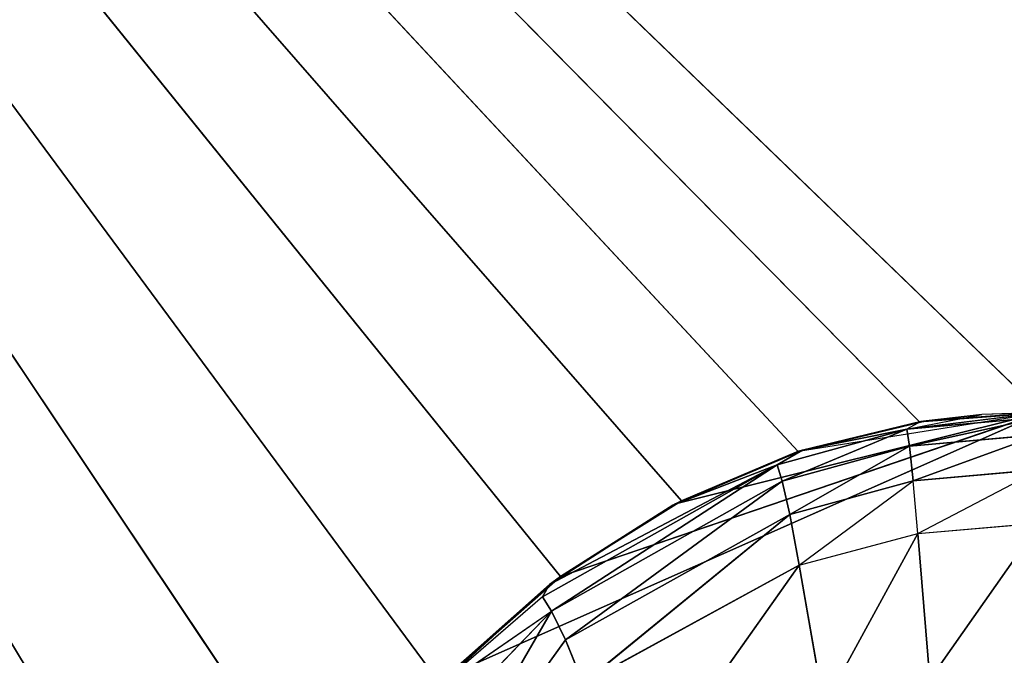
# Model space of a CAD drawing. Extents: x 226 to 378, y -30 to 313.
# Tile 240 of 656: x 295.887 to 296.811, y 103.295 to 103.892. Entities that reach past the tile are written whole.
import ezdxf

# ---------------------------------------------------------------- set-up
doc = ezdxf.new("R2010")
doc.units = 0
doc.header["$LTSCALE"] = 25.4
doc.layers.get('0').update_dxf_attribs({"color": 13, "linetype": 'CONTINUOUS'})
for name, color, linetype in [('_NCL1_25', 7, 'CONTINUOUS'), ('_NCL1_30', 7, 'CONTINUOUS'), ('_NCL1_31', 111, 'CONTINUOUS'), ('_NCL1_62', 7, 'CONTINUOUS'), ('_NCL1_64', 250, 'CONTINUOUS'), ('USER_LIBRARY_DIN_RAIL_DEFA', 254, 'CONTINUOUS')]:
    doc.layers.add(name, color=color, linetype=linetype)

# ---------------------------------------------------------------- blocks, each defined once
blk = doc.blocks.new('EWON_2005CD_4005CD_COSY141')
at = {"layer": '_NCL1_30', "color": 0}
for p, q in [((81.6528, 209.39407, 296.291), (81.75041, 209.48056, 295.91)), ((81.6528, 209.39407, 296.291), (81.75041, 209.48056, 295.91)), ((81.64266, 209.38642, 295.91), (81.6528, 209.39407, 296.291)), ((81.64266, 209.38642, 295.91), (81.6528, 209.39407, 296.291)), ((81.53718, 209.31955, 296.291), (81.64266, 209.38642, 295.91)), ((81.53718, 209.31955, 296.291), (81.64266, 209.38642, 295.91)), ((81.53481, 209.31828, 295.91), (81.53718, 209.31955, 296.291)), ((81.53481, 209.31828, 295.91), (81.53718, 209.31955, 296.291)), ((81.41561, 209.26768, 296.291), (81.53481, 209.31828, 295.91)), ((81.41561, 209.26768, 296.291), (81.53481, 209.31828, 295.91)), ((81.30436, 209.24091, 296.291), (81.41914, 209.26885, 295.91)), ((81.30436, 209.24091, 296.291), (81.41914, 209.26885, 295.91)), ((81.41914, 209.26885, 295.91), (81.41561, 209.26768, 296.291)), ((81.41914, 209.26885, 295.91), (81.41561, 209.26768, 296.291)), ((81.19097, 209.2325, 296.291), (81.29941, 209.24015, 295.91)), ((81.19097, 209.2325, 296.291), (81.29941, 209.24015, 295.91)), ((81.24734, 209.23435, 296.291), (81.29941, 209.24015, 295.91)), ((81.24734, 209.23435, 296.291), (81.29941, 209.24015, 295.91)), ((81.29941, 209.24015, 295.91), (81.30436, 209.24091, 296.291)), ((81.29941, 209.24015, 295.91), (81.30436, 209.24091, 296.291))]:
    blk.add_line(p, q, dxfattribs=at)
at = {"layer": '_NCL1_31', "color": 0}
for p, q in [((81.785, 209.65058, 296.66217), (81.63789, 209.44591, 296.58404)), ((81.785, 209.65058, 296.66217), (81.63789, 209.44591, 296.58404)), ((81.785, 209.65058, 296.66217), (81.65087, 209.41901, 296.48948)), ((81.785, 209.65058, 296.66217), (81.65087, 209.41901, 296.48948)), ((81.57688, 209.59986, 296.83547), (81.41871, 209.37571, 296.68089)), ((81.57688, 209.59986, 296.83547), (81.41871, 209.37571, 296.68089)), ((81.65087, 209.41901, 296.48948), (81.82445, 209.59882, 296.48274)), ((81.65087, 209.41901, 296.48948), (81.82445, 209.59882, 296.48274)), ((81.39544, 209.50768, 296.84368), (81.30738, 209.34596, 296.68267)), ((81.39544, 209.50768, 296.84368), (81.30738, 209.34596, 296.68267)), ((81.39544, 209.50768, 296.84368), (81.41871, 209.37571, 296.68089)), ((81.39544, 209.50768, 296.84368), (81.41871, 209.37571, 296.68089)), ((81.76976, 209.50085, 296.291), (81.65087, 209.41901, 296.48948)), ((81.6528, 209.39407, 296.291), (81.76976, 209.50085, 296.291)), ((81.6528, 209.39407, 296.291), (81.76976, 209.50085, 296.291)), ((81.6596, 209.40552, 296.38925), (81.76976, 209.50085, 296.291)), ((81.62122, 209.48663, 296.67385), (81.41871, 209.37571, 296.68089)), ((81.62122, 209.48663, 296.67385), (81.41871, 209.37571, 296.68089)), ((81.62122, 209.48663, 296.67385), (81.42752, 209.32813, 296.58978)), ((81.62122, 209.48663, 296.67385), (81.42752, 209.32813, 296.58978)), ((81.62122, 209.48663, 296.67385), (81.63789, 209.44591, 296.58404)), ((81.62122, 209.48663, 296.67385), (81.63789, 209.44591, 296.58404)), ((81.296, 209.48302, 296.84574), (81.1927, 209.33611, 296.68325)), ((81.296, 209.48302, 296.84574), (81.1927, 209.33611, 296.68325)), ((81.296, 209.48302, 296.84574), (81.30738, 209.34596, 296.68267)), ((81.296, 209.48302, 296.84574), (81.30738, 209.34596, 296.68267)), ((81.63789, 209.44591, 296.58404), (81.42752, 209.32813, 296.58978)), ((81.63789, 209.44591, 296.58404), (81.42752, 209.32813, 296.58978)), ((81.63789, 209.44591, 296.58404), (81.43451, 209.29686, 296.49354)), ((81.63789, 209.44591, 296.58404), (81.43451, 209.29686, 296.49354)), ((81.63789, 209.44591, 296.58404), (81.65087, 209.41901, 296.48948)), ((81.63789, 209.44591, 296.58404), (81.65087, 209.41901, 296.48948)), ((81.65087, 209.41901, 296.48948), (81.43451, 209.29686, 296.49354)), ((81.65087, 209.41901, 296.48948), (81.43451, 209.29686, 296.49354)), ((81.65087, 209.41901, 296.48948), (81.43928, 209.28142, 296.39082)), ((81.65087, 209.41901, 296.48948), (81.43928, 209.28142, 296.39082)), ((81.6596, 209.40552, 296.38925), (81.65087, 209.41901, 296.48948)), ((81.43928, 209.28142, 296.39082), (81.6596, 209.40552, 296.38925)), ((81.43928, 209.28142, 296.39082), (81.6596, 209.40552, 296.38925)), ((81.6528, 209.39407, 296.291), (81.6596, 209.40552, 296.38925)), ((81.6528, 209.39407, 296.291), (81.6596, 209.40552, 296.38925)), ((81.43928, 209.28142, 296.39082), (81.6528, 209.39407, 296.291)), ((81.43928, 209.28142, 296.39082), (81.6528, 209.39407, 296.291)), ((81.53718, 209.31955, 296.291), (81.6528, 209.39407, 296.291)), ((81.53718, 209.31955, 296.291), (81.6528, 209.39407, 296.291)), ((81.41871, 209.37571, 296.68089), (81.30738, 209.34596, 296.68267)), ((81.41871, 209.37571, 296.68089), (81.3117, 209.29648, 296.59123)), ((81.41871, 209.37571, 296.68089), (81.42752, 209.32813, 296.58978)), ((81.30738, 209.34596, 296.68267), (81.19232, 209.28599, 296.59171)), ((81.30738, 209.34596, 296.68267), (81.1927, 209.33611, 296.68325)), ((81.30738, 209.34596, 296.68267), (81.3117, 209.29648, 296.59123)), ((81.42752, 209.32813, 296.58978), (81.3117, 209.29648, 296.59123)), ((81.42752, 209.32813, 296.58978), (81.31518, 209.26402, 296.49456)), ((81.42752, 209.32813, 296.58978), (81.31518, 209.26402, 296.49456)), ((81.41561, 209.26768, 296.291), (81.53718, 209.31955, 296.291)), ((81.41561, 209.26768, 296.291), (81.53718, 209.31955, 296.291)), ((81.42752, 209.32813, 296.58978), (81.43451, 209.29686, 296.49354)), ((81.42752, 209.32813, 296.58978), (81.43451, 209.29686, 296.49354)), ((81.53718, 209.31955, 296.291), (81.43928, 209.28142, 296.39082)), ((81.53718, 209.31955, 296.291), (81.43928, 209.28142, 296.39082)), ((81.3117, 209.29648, 296.59123), (81.19209, 209.2531, 296.49491)), ((81.3117, 209.29648, 296.59123), (81.19209, 209.2531, 296.49491)), ((81.3117, 209.29648, 296.59123), (81.19232, 209.28599, 296.59171)), ((81.3117, 209.29648, 296.59123), (81.31518, 209.26402, 296.49456)), ((81.3117, 209.29648, 296.59123), (81.31518, 209.26402, 296.49456)), ((81.43451, 209.29686, 296.49354), (81.31518, 209.26402, 296.49456)), ((81.43451, 209.29686, 296.49354), (81.31518, 209.26402, 296.49456)), ((81.43451, 209.29686, 296.49354), (81.31757, 209.24799, 296.39123)), ((81.43451, 209.29686, 296.49354), (81.31757, 209.24799, 296.39123)), ((81.43451, 209.29686, 296.49354), (81.43928, 209.28142, 296.39082)), ((81.43451, 209.29686, 296.49354), (81.43928, 209.28142, 296.39082)), ((81.31757, 209.24799, 296.39123), (81.43928, 209.28142, 296.39082)), ((81.31757, 209.24799, 296.39123), (81.43928, 209.28142, 296.39082)), ((81.41561, 209.26768, 296.291), (81.43928, 209.28142, 296.39082)), ((81.41561, 209.26768, 296.291), (81.43928, 209.28142, 296.39082)), ((81.31518, 209.26402, 296.49456), (81.19196, 209.23687, 296.39136)), ((81.31518, 209.26402, 296.49456), (81.19196, 209.23687, 296.39136)), ((81.31518, 209.26402, 296.49456), (81.19209, 209.2531, 296.49491)), ((81.31518, 209.26402, 296.49456), (81.19209, 209.2531, 296.49491)), ((81.30436, 209.24091, 296.291), (81.41561, 209.26768, 296.291)), ((81.31518, 209.26402, 296.49456), (81.31757, 209.24799, 296.39123)), ((81.31518, 209.26402, 296.49456), (81.31757, 209.24799, 296.39123)), ((81.31757, 209.24799, 296.39123), (81.41561, 209.26768, 296.291)), ((81.19097, 209.2325, 296.291), (81.31757, 209.24799, 296.39123)), ((81.19196, 209.23687, 296.39136), (81.31757, 209.24799, 296.39123)), ((81.19196, 209.23687, 296.39136), (81.31757, 209.24799, 296.39123)), ((81.31757, 209.24799, 296.39123), (81.24734, 209.23435, 296.291)), ((81.30436, 209.24091, 296.291), (81.31757, 209.24799, 296.39123)), ((81.24734, 209.23435, 296.291), (81.30436, 209.24091, 296.291)), ((81.19097, 209.2325, 296.291), (81.24734, 209.23435, 296.291))]:
    blk.add_line(p, q, dxfattribs=at)
at = {"layer": '_NCL1_62', "color": 0}
for p, q in [((81.64266, 209.38642, 295.91), (81.75597, 209.48627, 297.18)), ((81.64266, 209.38642, 295.91), (81.75597, 209.48627, 297.18)), ((81.75041, 209.48056, 295.91), (81.19097, 209.2325, 295.91)), ((81.75041, 209.48056, 295.91), (81.19097, 209.2325, 295.91)), ((81.75041, 209.48056, 295.91), (81.19097, 209.2325, 295.91)), ((81.75041, 209.48056, 295.91), (81.19097, 209.2325, 295.91)), ((81.75041, 209.48056, 295.91), (81.64266, 209.38642, 295.91)), ((81.75041, 209.48056, 295.91), (81.64266, 209.38642, 295.91)), ((81.75041, 209.48056, 295.91), (81.64266, 209.38642, 295.91)), ((81.75041, 209.48056, 295.91), (81.64266, 209.38642, 295.91)), ((81.64266, 209.38642, 295.91), (81.19097, 209.2325, 295.91)), ((81.64266, 209.38642, 295.91), (81.19097, 209.2325, 295.91)), ((81.64266, 209.38642, 295.91), (81.19097, 209.2325, 295.91)), ((81.64266, 209.38642, 295.91), (81.19097, 209.2325, 295.91)), ((81.64266, 209.38642, 295.91), (81.53481, 209.31828, 295.91)), ((81.64266, 209.38642, 295.91), (81.53481, 209.31828, 295.91)), ((81.64266, 209.38642, 295.91), (81.53481, 209.31828, 295.91)), ((81.64266, 209.38642, 295.91), (81.53481, 209.31828, 295.91)), ((81.53481, 209.31828, 295.91), (81.64253, 209.38632, 297.18)), ((81.53481, 209.31828, 295.91), (81.64253, 209.38632, 297.18)), ((81.64253, 209.38632, 297.18), (81.64266, 209.38642, 295.91)), ((81.64253, 209.38632, 297.18), (81.64266, 209.38642, 295.91)), ((81.53481, 209.31828, 295.91), (81.19097, 209.2325, 295.91)), ((81.53481, 209.31828, 295.91), (81.19097, 209.2325, 295.91)), ((81.53481, 209.31828, 295.91), (81.41914, 209.26885, 295.91)), ((81.53481, 209.31828, 295.91), (81.41914, 209.26885, 295.91)), ((81.41914, 209.26885, 295.91), (81.52897, 209.31523, 297.18)), ((81.41914, 209.26885, 295.91), (81.52897, 209.31523, 297.18)), ((81.52897, 209.31523, 297.18), (81.53481, 209.31828, 295.91)), ((81.52897, 209.31523, 297.18), (81.53481, 209.31828, 295.91)), ((81.41914, 209.26885, 295.91), (81.19097, 209.2325, 295.91)), ((81.29941, 209.24015, 295.91), (81.4194, 209.26892, 297.18)), ((81.29941, 209.24015, 295.91), (81.4194, 209.26892, 297.18)), ((81.41914, 209.26885, 295.91), (81.29941, 209.24015, 295.91)), ((81.41914, 209.26885, 295.91), (81.29941, 209.24015, 295.91)), ((81.4194, 209.26892, 297.18), (81.41914, 209.26885, 295.91)), ((81.4194, 209.26892, 297.18), (81.41914, 209.26885, 295.91)), ((81.19097, 209.2325, 295.91), (81.30558, 209.24111, 297.18)), ((81.19097, 209.2325, 295.91), (81.30558, 209.24111, 297.18)), ((81.29941, 209.24015, 295.91), (81.19097, 209.2325, 295.91)), ((81.29941, 209.24015, 295.91), (81.19097, 209.2325, 295.91)), ((81.30558, 209.24111, 297.18), (81.29941, 209.24015, 295.91)), ((81.30558, 209.24111, 297.18), (81.29941, 209.24015, 295.91))]:
    blk.add_line(p, q, dxfattribs=at)
at = {"layer": '_NCL1_64', "color": 0}
for p, q in [((81.86341, 209.61777, 297.18), (83.82, 206.6925, 297.18)), ((81.86341, 209.61777, 297.18), (83.82, 206.6925, 297.18)), ((81.75597, 209.48627, 297.18), (81.64253, 209.38632, 297.18)), ((81.75597, 209.48627, 297.18), (81.64253, 209.38632, 297.18)), ((81.75597, 209.48627, 297.18), (83.82, 206.6925, 297.18)), ((81.75597, 209.48627, 297.18), (83.82, 206.6925, 297.18)), ((81.64253, 209.38632, 297.18), (81.52897, 209.31523, 297.18)), ((81.64253, 209.38632, 297.18), (81.52897, 209.31523, 297.18)), ((81.64253, 209.38632, 297.18), (83.82, 206.6925, 297.18)), ((81.64253, 209.38632, 297.18), (83.82, 206.6925, 297.18)), ((81.52897, 209.31523, 297.18), (81.4194, 209.26892, 297.18)), ((81.52897, 209.31523, 297.18), (81.4194, 209.26892, 297.18)), ((81.52897, 209.31523, 297.18), (83.82, 206.6925, 297.18)), ((81.52897, 209.31523, 297.18), (83.82, 206.6925, 297.18)), ((81.4194, 209.26892, 297.18), (81.30558, 209.24111, 297.18)), ((81.4194, 209.26892, 297.18), (81.30558, 209.24111, 297.18)), ((81.4194, 209.26892, 297.18), (83.82, 206.6925, 297.18)), ((81.4194, 209.26892, 297.18), (83.82, 206.6925, 297.18)), ((81.30558, 209.24111, 297.18), (81.19097, 209.2325, 297.18)), ((81.30558, 209.24111, 297.18), (81.19097, 209.2325, 297.18)), ((81.30558, 209.24111, 297.18), (83.82, 206.6925, 297.18)), ((81.30558, 209.24111, 297.18), (83.82, 206.6925, 297.18)), ((81.19097, 209.2325, 297.18), (83.82, 206.6925, 297.18)), ((81.19097, 209.2325, 297.18), (83.82, 206.6925, 297.18))]:
    blk.add_line(p, q, dxfattribs=at)
at = {"layer": '_NCL1_25', "color": 7}
mesh = blk.add_polyface(dxfattribs=at)
corners = [(93.345, 226.51291, 25.4), (59.055, 226.51291, 25.4), (74.295, 157.48, 25.4)]
mesh.append_faces([[corners[k] for k in face] for face in [(0, 1, 2)]], dxfattribs={"color": 7})
mesh = blk.add_polyface(dxfattribs=at)
corners = [(93.345, 157.48, 27.94), (59.055, 157.48, 27.94), (93.345, 226.51291, 27.94)]
mesh.append_faces([[corners[k] for k in face] for face in [(0, 1, 2)]], dxfattribs={"color": 7})
mesh = blk.add_polyface(dxfattribs=at)
corners = [(93.345, 226.51291, 27.94), (59.055, 157.48, 27.94), (59.055, 226.51291, 27.94)]
mesh.append_faces([[corners[k] for k in face] for face in [(0, 1, 2)]], dxfattribs={"color": 7})
mesh = blk.add_polyface(dxfattribs=at)
corners = [(93.345, 226.51291, 25.4), (74.295, 157.48, 25.4), (79.375, 157.48, 25.4)]
mesh.append_faces([[corners[k] for k in face] for face in [(0, 1, 2)]], dxfattribs={"color": 7})
mesh = blk.add_polyface(dxfattribs=at)
corners = [(93.345, 226.51291, 25.4), (79.375, 157.48, 25.4), (81.915, 157.48, 25.4)]
mesh.append_faces([[corners[k] for k in face] for face in [(0, 1, 2)]], dxfattribs={"color": 7})
mesh = blk.add_polyface(dxfattribs=at)
corners = [(93.345, 226.51291, 25.4), (81.915, 157.48, 25.4), (93.345, 157.48, 25.4)]
mesh.append_faces([[corners[k] for k in face] for face in [(0, 1, 2)]], dxfattribs={"color": 7})
at = {"layer": '_NCL1_30', "color": 7}
mesh = blk.add_polyface(dxfattribs=at)
corners = [(81.75041, 209.48056, 295.91), (80.60941, 209.5183, 295.91), (81.19097, 209.2325, 295.91)]
mesh.append_faces([[corners[k] for k in face] for face in [(0, 1, 2)]], dxfattribs={"color": 7})
mesh = blk.add_polyface(dxfattribs=at)
corners = [(81.76976, 209.50085, 296.291), (81.75041, 209.48056, 295.91), (81.6528, 209.39407, 296.291)]
mesh.append_faces([[corners[k] for k in face] for face in [(0, 1, 2)]], dxfattribs={"color": 7})
mesh = blk.add_polyface(dxfattribs=at)
corners = [(81.75041, 209.48056, 295.91), (81.19097, 209.2325, 295.91), (81.64266, 209.38642, 295.91)]
mesh.append_faces([[corners[k] for k in face] for face in [(0, 1, 2)]], dxfattribs={"color": 7})
mesh = blk.add_polyface(dxfattribs=at)
corners = [(81.6528, 209.39407, 296.291), (81.75041, 209.48056, 295.91), (81.64266, 209.38642, 295.91)]
mesh.append_faces([[corners[k] for k in face] for face in [(0, 1, 2)]], dxfattribs={"color": 7})
mesh = blk.add_polyface(dxfattribs=at)
corners = [(81.6528, 209.39407, 296.291), (81.64266, 209.38642, 295.91), (81.53718, 209.31955, 296.291)]
mesh.append_faces([[corners[k] for k in face] for face in [(0, 1, 2)]], dxfattribs={"color": 7})
mesh = blk.add_polyface(dxfattribs=at)
corners = [(81.64266, 209.38642, 295.91), (81.19097, 209.2325, 295.91), (81.53481, 209.31828, 295.91)]
mesh.append_faces([[corners[k] for k in face] for face in [(0, 1, 2)]], dxfattribs={"color": 7})
mesh = blk.add_polyface(dxfattribs=at)
corners = [(81.53718, 209.31955, 296.291), (81.64266, 209.38642, 295.91), (81.53481, 209.31828, 295.91)]
mesh.append_faces([[corners[k] for k in face] for face in [(0, 1, 2)]], dxfattribs={"color": 7})
mesh = blk.add_polyface(dxfattribs=at)
corners = [(81.53718, 209.31955, 296.291), (81.53481, 209.31828, 295.91), (81.41561, 209.26768, 296.291)]
mesh.append_faces([[corners[k] for k in face] for face in [(0, 1, 2)]], dxfattribs={"color": 7})
mesh = blk.add_polyface(dxfattribs=at)
corners = [(81.41561, 209.26768, 296.291), (81.53481, 209.31828, 295.91), (81.41914, 209.26885, 295.91)]
mesh.append_faces([[corners[k] for k in face] for face in [(0, 1, 2)]], dxfattribs={"color": 7})
mesh = blk.add_polyface(dxfattribs=at)
corners = [(81.30436, 209.24091, 296.291), (81.41914, 209.26885, 295.91), (81.29941, 209.24015, 295.91)]
mesh.append_faces([[corners[k] for k in face] for face in [(0, 1, 2)]], dxfattribs={"color": 7})
mesh = blk.add_polyface(dxfattribs=at)
corners = [(81.41561, 209.26768, 296.291), (81.41914, 209.26885, 295.91), (81.30436, 209.24091, 296.291)]
mesh.append_faces([[corners[k] for k in face] for face in [(0, 1, 2)]], dxfattribs={"color": 7})
mesh = blk.add_polyface(dxfattribs=at)
corners = [(81.19097, 209.2325, 296.291), (81.29941, 209.24015, 295.91), (81.19097, 209.2325, 295.91)]
mesh.append_faces([[corners[k] for k in face] for face in [(0, 1, 2)]], dxfattribs={"color": 7})
mesh = blk.add_polyface(dxfattribs=at)
corners = [(81.24734, 209.23435, 296.291), (81.29941, 209.24015, 295.91), (81.19097, 209.2325, 296.291)]
mesh.append_faces([[corners[k] for k in face] for face in [(0, 1, 2)]], dxfattribs={"color": 7})
mesh = blk.add_polyface(dxfattribs=at)
corners = [(81.30436, 209.24091, 296.291), (81.29941, 209.24015, 295.91), (81.24734, 209.23435, 296.291)]
mesh.append_faces([[corners[k] for k in face] for face in [(0, 1, 2)]], dxfattribs={"color": 7})
at = {"layer": '_NCL1_31', "color": 111}
mesh = blk.add_polyface(dxfattribs=at)
corners = [(81.785, 209.65058, 296.66217), (81.63789, 209.44591, 296.58404), (81.62122, 209.48663, 296.67385)]
mesh.append_faces([[corners[k] for k in face] for face in [(0, 1, 2)]], dxfattribs={"color": 111})
mesh = blk.add_polyface(dxfattribs=at)
corners = [(81.785, 209.65058, 296.66217), (81.65087, 209.41901, 296.48948), (81.63789, 209.44591, 296.58404)]
mesh.append_faces([[corners[k] for k in face] for face in [(0, 1, 2)]], dxfattribs={"color": 111})
mesh = blk.add_polyface(dxfattribs=at)
corners = [(81.785, 209.65058, 296.66217), (81.82445, 209.59882, 296.48274), (81.65087, 209.41901, 296.48948)]
mesh.append_faces([[corners[k] for k in face] for face in [(0, 1, 2)]], dxfattribs={"color": 111})
mesh = blk.add_polyface(dxfattribs=at)
corners = [(81.39544, 209.50768, 296.84368), (81.57688, 209.59986, 296.83547), (81.41871, 209.37571, 296.68089)]
mesh.append_faces([[corners[k] for k in face] for face in [(0, 1, 2)]], dxfattribs={"color": 111})
mesh = blk.add_polyface(dxfattribs=at)
corners = [(81.57688, 209.59986, 296.83547), (81.62122, 209.48663, 296.67385), (81.41871, 209.37571, 296.68089)]
mesh.append_faces([[corners[k] for k in face] for face in [(0, 1, 2)]], dxfattribs={"color": 111})
mesh = blk.add_polyface(dxfattribs=at)
corners = [(81.82445, 209.59882, 296.48274), (81.76976, 209.50085, 296.291), (81.65087, 209.41901, 296.48948)]
mesh.append_faces([[corners[k] for k in face] for face in [(0, 1, 2)]], dxfattribs={"color": 111})
mesh = blk.add_polyface(dxfattribs=at)
corners = [(81.296, 209.48302, 296.84574), (81.39544, 209.50768, 296.84368), (81.30738, 209.34596, 296.68267)]
mesh.append_faces([[corners[k] for k in face] for face in [(0, 1, 2)]], dxfattribs={"color": 111})
mesh = blk.add_polyface(dxfattribs=at)
corners = [(81.39544, 209.50768, 296.84368), (81.41871, 209.37571, 296.68089), (81.30738, 209.34596, 296.68267)]
mesh.append_faces([[corners[k] for k in face] for face in [(0, 1, 2)]], dxfattribs={"color": 111})
mesh = blk.add_polyface(dxfattribs=at)
corners = [(81.6596, 209.40552, 296.38925), (81.76976, 209.50085, 296.291), (81.6528, 209.39407, 296.291)]
mesh.append_faces([[corners[k] for k in face] for face in [(0, 1, 2)]], dxfattribs={"color": 111})
mesh = blk.add_polyface(dxfattribs=at)
corners = [(81.41871, 209.37571, 296.68089), (81.62122, 209.48663, 296.67385), (81.42752, 209.32813, 296.58978)]
mesh.append_faces([[corners[k] for k in face] for face in [(0, 1, 2)]], dxfattribs={"color": 111})
mesh = blk.add_polyface(dxfattribs=at)
corners = [(81.62122, 209.48663, 296.67385), (81.63789, 209.44591, 296.58404), (81.42752, 209.32813, 296.58978)]
mesh.append_faces([[corners[k] for k in face] for face in [(0, 1, 2)]], dxfattribs={"color": 111})
mesh = blk.add_polyface(dxfattribs=at)
corners = [(81.19372, 209.47489, 296.84642), (81.296, 209.48302, 296.84574), (81.1927, 209.33611, 296.68325)]
mesh.append_faces([[corners[k] for k in face] for face in [(0, 1, 2)]], dxfattribs={"color": 111})
mesh = blk.add_polyface(dxfattribs=at)
corners = [(81.296, 209.48302, 296.84574), (81.30738, 209.34596, 296.68267), (81.1927, 209.33611, 296.68325)]
mesh.append_faces([[corners[k] for k in face] for face in [(0, 1, 2)]], dxfattribs={"color": 111})
mesh = blk.add_polyface(dxfattribs=at)
corners = [(81.42752, 209.32813, 296.58978), (81.63789, 209.44591, 296.58404), (81.43451, 209.29686, 296.49354)]
mesh.append_faces([[corners[k] for k in face] for face in [(0, 1, 2)]], dxfattribs={"color": 111})
mesh = blk.add_polyface(dxfattribs=at)
corners = [(81.63789, 209.44591, 296.58404), (81.65087, 209.41901, 296.48948), (81.43451, 209.29686, 296.49354)]
mesh.append_faces([[corners[k] for k in face] for face in [(0, 1, 2)]], dxfattribs={"color": 111})
mesh = blk.add_polyface(dxfattribs=at)
corners = [(81.43451, 209.29686, 296.49354), (81.65087, 209.41901, 296.48948), (81.43928, 209.28142, 296.39082)]
mesh.append_faces([[corners[k] for k in face] for face in [(0, 1, 2)]], dxfattribs={"color": 111})
mesh = blk.add_polyface(dxfattribs=at)
corners = [(81.65087, 209.41901, 296.48948), (81.6596, 209.40552, 296.38925), (81.43928, 209.28142, 296.39082)]
mesh.append_faces([[corners[k] for k in face] for face in [(0, 1, 2)]], dxfattribs={"color": 111})
mesh = blk.add_polyface(dxfattribs=at)
corners = [(81.43928, 209.28142, 296.39082), (81.6596, 209.40552, 296.38925), (81.6528, 209.39407, 296.291)]
mesh.append_faces([[corners[k] for k in face] for face in [(0, 1, 2)]], dxfattribs={"color": 111})
mesh = blk.add_polyface(dxfattribs=at)
corners = [(81.43928, 209.28142, 296.39082), (81.6528, 209.39407, 296.291), (81.53718, 209.31955, 296.291)]
mesh.append_faces([[corners[k] for k in face] for face in [(0, 1, 2)]], dxfattribs={"color": 111})
mesh = blk.add_polyface(dxfattribs=at)
corners = [(81.3117, 209.29648, 296.59123), (81.42752, 209.32813, 296.58978), (81.31518, 209.26402, 296.49456)]
mesh.append_faces([[corners[k] for k in face] for face in [(0, 1, 2)]], dxfattribs={"color": 111})
mesh = blk.add_polyface(dxfattribs=at)
corners = [(81.42752, 209.32813, 296.58978), (81.43451, 209.29686, 296.49354), (81.31518, 209.26402, 296.49456)]
mesh.append_faces([[corners[k] for k in face] for face in [(0, 1, 2)]], dxfattribs={"color": 111})
mesh = blk.add_polyface(dxfattribs=at)
corners = [(81.43928, 209.28142, 296.39082), (81.53718, 209.31955, 296.291), (81.41561, 209.26768, 296.291)]
mesh.append_faces([[corners[k] for k in face] for face in [(0, 1, 2)]], dxfattribs={"color": 111})
mesh = blk.add_polyface(dxfattribs=at)
corners = [(81.19232, 209.28599, 296.59171), (81.3117, 209.29648, 296.59123), (81.19209, 209.2531, 296.49491)]
mesh.append_faces([[corners[k] for k in face] for face in [(0, 1, 2)]], dxfattribs={"color": 111})
mesh = blk.add_polyface(dxfattribs=at)
corners = [(81.3117, 209.29648, 296.59123), (81.31518, 209.26402, 296.49456), (81.19209, 209.2531, 296.49491)]
mesh.append_faces([[corners[k] for k in face] for face in [(0, 1, 2)]], dxfattribs={"color": 111})
mesh = blk.add_polyface(dxfattribs=at)
corners = [(81.31518, 209.26402, 296.49456), (81.43451, 209.29686, 296.49354), (81.31757, 209.24799, 296.39123)]
mesh.append_faces([[corners[k] for k in face] for face in [(0, 1, 2)]], dxfattribs={"color": 111})
mesh = blk.add_polyface(dxfattribs=at)
corners = [(81.43451, 209.29686, 296.49354), (81.43928, 209.28142, 296.39082), (81.31757, 209.24799, 296.39123)]
mesh.append_faces([[corners[k] for k in face] for face in [(0, 1, 2)]], dxfattribs={"color": 111})
mesh = blk.add_polyface(dxfattribs=at)
corners = [(81.31757, 209.24799, 296.39123), (81.43928, 209.28142, 296.39082), (81.41561, 209.26768, 296.291)]
mesh.append_faces([[corners[k] for k in face] for face in [(0, 1, 2)]], dxfattribs={"color": 111})
mesh = blk.add_polyface(dxfattribs=at)
corners = [(81.19209, 209.2531, 296.49491), (81.31518, 209.26402, 296.49456), (81.19196, 209.23687, 296.39136)]
mesh.append_faces([[corners[k] for k in face] for face in [(0, 1, 2)]], dxfattribs={"color": 111})
mesh = blk.add_polyface(dxfattribs=at)
corners = [(81.31518, 209.26402, 296.49456), (81.31757, 209.24799, 296.39123), (81.19196, 209.23687, 296.39136)]
mesh.append_faces([[corners[k] for k in face] for face in [(0, 1, 2)]], dxfattribs={"color": 111})
mesh = blk.add_polyface(dxfattribs=at)
corners = [(81.19196, 209.23687, 296.39136), (81.31757, 209.24799, 296.39123), (81.19097, 209.2325, 296.291)]
mesh.append_faces([[corners[k] for k in face] for face in [(0, 1, 2)]], dxfattribs={"color": 111})
at = {"layer": '_NCL1_62', "color": 7}
mesh = blk.add_polyface(dxfattribs=at)
corners = [(119.38, 342.9, 27.94), (45.72, 248.92, 27.94), (119.38, 151.13, 27.94)]
mesh.append_faces([[corners[k] for k in face] for face in [(0, 1, 2)]], dxfattribs={"color": 7})
mesh = blk.add_polyface(dxfattribs=at)
corners = [(119.38, 151.13, 27.94), (45.72, 248.92, 27.94), (45.72, 241.3, 27.94)]
mesh.append_faces([[corners[k] for k in face] for face in [(0, 1, 2)]], dxfattribs={"color": 7})
mesh = blk.add_polyface(dxfattribs=at)
corners = [(119.38, 151.13, 27.94), (45.72, 241.3, 27.94), (45.72, 236.22, 27.94)]
mesh.append_faces([[corners[k] for k in face] for face in [(0, 1, 2)]], dxfattribs={"color": 7})
mesh = blk.add_polyface(dxfattribs=at)
corners = [(119.38, 151.13, 27.94), (45.72, 236.22, 27.94), (45.72, 228.6, 27.94)]
mesh.append_faces([[corners[k] for k in face] for face in [(0, 1, 2)]], dxfattribs={"color": 7})
mesh = blk.add_polyface(dxfattribs=at)
corners = [(119.38, 151.13, 27.94), (45.72, 228.6, 27.94), (45.72, 223.52, 27.94)]
mesh.append_faces([[corners[k] for k in face] for face in [(0, 1, 2)]], dxfattribs={"color": 7})
mesh = blk.add_polyface(dxfattribs=at)
corners = [(119.38, 151.13, 27.94), (45.72, 223.52, 27.94), (114.3, 151.13, 27.94)]
mesh.append_faces([[corners[k] for k in face] for face in [(0, 1, 2)]], dxfattribs={"color": 7})
mesh = blk.add_polyface(dxfattribs=at)
corners = [(114.3, 151.13, 27.94), (45.72, 223.52, 27.94), (45.72, 215.9, 27.94)]
mesh.append_faces([[corners[k] for k in face] for face in [(0, 1, 2)]], dxfattribs={"color": 7})
mesh = blk.add_polyface(dxfattribs=at)
corners = [(114.3, 151.13, 27.94), (45.72, 215.9, 27.94), (45.72, 210.82, 27.94)]
mesh.append_faces([[corners[k] for k in face] for face in [(0, 1, 2)]], dxfattribs={"color": 7})
mesh = blk.add_polyface(dxfattribs=at)
corners = [(114.3, 151.13, 27.94), (45.72, 210.82, 27.94), (45.72, 203.2, 27.94)]
mesh.append_faces([[corners[k] for k in face] for face in [(0, 1, 2)]], dxfattribs={"color": 7})
mesh = blk.add_polyface(dxfattribs=at)
corners = [(81.75041, 209.48056, 295.91), (81.19097, 209.2325, 295.91), (80.56255, 209.57568, 295.91)]
mesh.append_faces([[corners[k] for k in face] for face in [(0, 1, 2)]], dxfattribs={"color": 7})
mesh = blk.add_polyface(dxfattribs=at)
corners = [(81.64253, 209.38632, 297.18), (81.64266, 209.38642, 295.91), (81.75597, 209.48627, 297.18)]
mesh.append_faces([[corners[k] for k in face] for face in [(0, 1, 2)]], dxfattribs={"color": 7})
mesh = blk.add_polyface(dxfattribs=at)
corners = [(81.75597, 209.48627, 297.18), (81.64266, 209.38642, 295.91), (81.75041, 209.48056, 295.91)]
mesh.append_faces([[corners[k] for k in face] for face in [(0, 1, 2)]], dxfattribs={"color": 7})
mesh = blk.add_polyface(dxfattribs=at)
corners = [(81.75041, 209.48056, 295.91), (81.64266, 209.38642, 295.91), (81.19097, 209.2325, 295.91)]
mesh.append_faces([[corners[k] for k in face] for face in [(0, 1, 2)]], dxfattribs={"color": 7})
mesh = blk.add_polyface(dxfattribs=at)
corners = [(81.64266, 209.38642, 295.91), (81.53481, 209.31828, 295.91), (81.19097, 209.2325, 295.91)]
mesh.append_faces([[corners[k] for k in face] for face in [(0, 1, 2)]], dxfattribs={"color": 7})
mesh = blk.add_polyface(dxfattribs=at)
corners = [(81.52897, 209.31523, 297.18), (81.53481, 209.31828, 295.91), (81.64253, 209.38632, 297.18)]
mesh.append_faces([[corners[k] for k in face] for face in [(0, 1, 2)]], dxfattribs={"color": 7})
mesh = blk.add_polyface(dxfattribs=at)
corners = [(81.64253, 209.38632, 297.18), (81.53481, 209.31828, 295.91), (81.64266, 209.38642, 295.91)]
mesh.append_faces([[corners[k] for k in face] for face in [(0, 1, 2)]], dxfattribs={"color": 7})
mesh = blk.add_polyface(dxfattribs=at)
corners = [(81.52897, 209.31523, 297.18), (81.41914, 209.26885, 295.91), (81.53481, 209.31828, 295.91)]
mesh.append_faces([[corners[k] for k in face] for face in [(0, 1, 2)]], dxfattribs={"color": 7})
mesh = blk.add_polyface(dxfattribs=at)
corners = [(81.4194, 209.26892, 297.18), (81.41914, 209.26885, 295.91), (81.52897, 209.31523, 297.18)]
mesh.append_faces([[corners[k] for k in face] for face in [(0, 1, 2)]], dxfattribs={"color": 7})
mesh = blk.add_polyface(dxfattribs=at)
corners = [(81.30558, 209.24111, 297.18), (81.29941, 209.24015, 295.91), (81.4194, 209.26892, 297.18)]
mesh.append_faces([[corners[k] for k in face] for face in [(0, 1, 2)]], dxfattribs={"color": 7})
mesh = blk.add_polyface(dxfattribs=at)
corners = [(81.4194, 209.26892, 297.18), (81.29941, 209.24015, 295.91), (81.41914, 209.26885, 295.91)]
mesh.append_faces([[corners[k] for k in face] for face in [(0, 1, 2)]], dxfattribs={"color": 7})
mesh = blk.add_polyface(dxfattribs=at)
corners = [(81.19097, 209.2325, 297.18), (81.19097, 209.2325, 295.91), (81.30558, 209.24111, 297.18)]
mesh.append_faces([[corners[k] for k in face] for face in [(0, 1, 2)]], dxfattribs={"color": 7})
mesh = blk.add_polyface(dxfattribs=at)
corners = [(81.30558, 209.24111, 297.18), (81.19097, 209.2325, 295.91), (81.29941, 209.24015, 295.91)]
mesh.append_faces([[corners[k] for k in face] for face in [(0, 1, 2)]], dxfattribs={"color": 7})
at = {"layer": '_NCL1_64', "color": 250}
mesh = blk.add_polyface(dxfattribs=at)
corners = [(83.82, 206.6925, 297.18), (82.07637, 210.18609, 297.18), (83.82, 213.36, 297.18)]
mesh.append_faces([[corners[k] for k in face] for face in [(0, 1, 2)]], dxfattribs={"color": 250})
mesh = blk.add_polyface(dxfattribs=at)
corners = [(83.82, 206.6925, 297.18), (82.031, 209.97294, 297.18), (82.07637, 210.18609, 297.18)]
mesh.append_faces([[corners[k] for k in face] for face in [(0, 1, 2)]], dxfattribs={"color": 250})
mesh = blk.add_polyface(dxfattribs=at)
corners = [(83.82, 206.6925, 297.18), (81.95767, 209.78106, 297.18), (82.031, 209.97294, 297.18)]
mesh.append_faces([[corners[k] for k in face] for face in [(0, 1, 2)]], dxfattribs={"color": 250})
mesh = blk.add_polyface(dxfattribs=at)
corners = [(83.82, 206.6925, 297.18), (81.86341, 209.61777, 297.18), (81.95767, 209.78106, 297.18)]
mesh.append_faces([[corners[k] for k in face] for face in [(0, 1, 2)]], dxfattribs={"color": 250})
mesh = blk.add_polyface(dxfattribs=at)
corners = [(83.82, 206.6925, 297.18), (81.75597, 209.48627, 297.18), (81.86341, 209.61777, 297.18)]
mesh.append_faces([[corners[k] for k in face] for face in [(0, 1, 2)]], dxfattribs={"color": 250})
mesh = blk.add_polyface(dxfattribs=at)
corners = [(83.82, 206.6925, 297.18), (81.64253, 209.38632, 297.18), (81.75597, 209.48627, 297.18)]
mesh.append_faces([[corners[k] for k in face] for face in [(0, 1, 2)]], dxfattribs={"color": 250})
mesh = blk.add_polyface(dxfattribs=at)
corners = [(83.82, 206.6925, 297.18), (81.52897, 209.31523, 297.18), (81.64253, 209.38632, 297.18)]
mesh.append_faces([[corners[k] for k in face] for face in [(0, 1, 2)]], dxfattribs={"color": 250})
mesh = blk.add_polyface(dxfattribs=at)
corners = [(83.82, 206.6925, 297.18), (81.4194, 209.26892, 297.18), (81.52897, 209.31523, 297.18)]
mesh.append_faces([[corners[k] for k in face] for face in [(0, 1, 2)]], dxfattribs={"color": 250})
mesh = blk.add_polyface(dxfattribs=at)
corners = [(83.82, 206.6925, 297.18), (81.30558, 209.24111, 297.18), (81.4194, 209.26892, 297.18)]
mesh.append_faces([[corners[k] for k in face] for face in [(0, 1, 2)]], dxfattribs={"color": 250})
mesh = blk.add_polyface(dxfattribs=at)
corners = [(83.82, 206.6925, 297.18), (81.19097, 209.2325, 297.18), (81.30558, 209.24111, 297.18)]
mesh.append_faces([[corners[k] for k in face] for face in [(0, 1, 2)]], dxfattribs={"color": 250})
mesh = blk.add_polyface(dxfattribs=at)
corners = [(83.82, 206.6925, 297.18), (78.74, 206.6925, 297.18), (81.19097, 209.2325, 297.18)]
mesh.append_faces([[corners[k] for k in face] for face in [(0, 1, 2)]], dxfattribs={"color": 250})
at = {"layer": 'USER_LIBRARY_DIN_RAIL_DEFA', "color": 254}
mesh = blk.add_polyface(dxfattribs=at)
corners = [(152.4, 223.45101), (0, 223.45101), (68.58, 189.41501)]
mesh.append_faces([[corners[k] for k in face] for face in [(0, 1, 2)]], dxfattribs={"color": 254})
mesh = blk.add_polyface(dxfattribs=at)
corners = [(152.4, 223.45101), (68.58, 189.41501), (88.9, 189.41501)]
mesh.append_faces([[corners[k] for k in face] for face in [(0, 1, 2)]], dxfattribs={"color": 254})
mesh = blk.add_polyface(dxfattribs=at)
corners = [(152.4, 222.94301, 2.54), (68.58, 189.41501, 2.54), (0, 222.94301, 2.54)]
mesh.append_faces([[corners[k] for k in face] for face in [(0, 1, 2)]], dxfattribs={"color": 254})
mesh = blk.add_polyface(dxfattribs=at)
corners = [(152.4, 222.94301, 2.54), (88.9, 189.41501, 2.54), (68.58, 189.41501, 2.54)]
mesh.append_faces([[corners[k] for k in face] for face in [(0, 1, 2)]], dxfattribs={"color": 254})

msp = doc.modelspace()

# ---------------------------------------------------------------- block references
at = {"color": 0, "rotation": 179.9999999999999}
msp.add_blockref('EWON_2005CD_4005CD_COSY141', (378.03735, 312.7553), dxfattribs=at)

doc.saveas('drawing.dxf')
